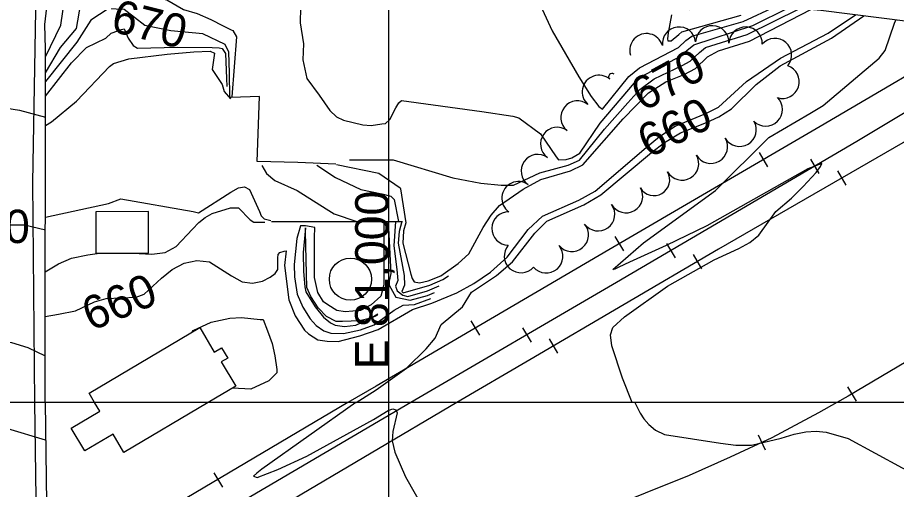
# Model space of a CAD drawing. Extents: x 79600 to 91800, y 75600 to 84400.
# Drawn here: x 80778 to 81304, y 79948 to 80231 of the extents above; entities that cross this region are included whole.
import ezdxf

# ---------------------------------------------------------------- set-up
doc = ezdxf.new("R2010")
doc.units = 0
for name, color, linetype in [('080-085$0$BLDG', 7, 'Continuous'), ('080-085$0$BRIDGE', 7, 'Continuous'), ('080-085$0$GRID', 7, 'Continuous'), ('080-085$0$INTER', 7, 'Continuous'), ('080-085$0$ROAD', 7, 'Continuous'), ('080-085$0$RR', 7, 'Continuous'), ('084-085$0$BLDG', 7, 'Continuous'), ('084-085$0$BRIDGE', 7, 'Continuous'), ('084-085$0$GRID', 7, 'Continuous'), ('084-085$0$INDEX', 7, 'Continuous'), ('084-085$0$INDXLBL', 7, 'Continuous'), ('084-085$0$INTER', 7, 'Continuous'), ('084-085$0$ROAD', 7, 'Continuous'), ('084-085$0$RR', 7, 'Continuous'), ('084-085$0$TREES', 7, 'Continuous'), ('084-085$0$WALL', 7, 'Continuous')]:
    doc.layers.add(name, color=color, linetype=linetype)

# ---------------------------------------------------------------- blocks, each defined once
blk = doc.blocks.new('080-085$0$RRTICK100')
blk.add_line((0, -5), (0, 5))
blk = doc.blocks.new('084-085$0$RRTICK100')
blk.add_line((0, -5), (0, 5))

msp = doc.modelspace()

# ---------------------------------------------------------------- linework, layer by layer
at = {"layer": '080-085$0$BLDG'}
msp.add_lwpolyline([(80891.93, 80000), (80841.45, 79970.02), (80834.93, 79981), (80818.04, 79970.97), (80809.87, 79984.73), (80826.89, 79994.84), (80823.83, 80000)], dxfattribs=at)
at = {"layer": '080-085$0$BRIDGE'}
msp.add_lwpolyline([(80794.27, 80000), (80799.15, 79622.66), (80809.1, 79617.3)], dxfattribs=at)
at = {"layer": '080-085$0$GRID'}
for p, q in [((85000, 80000), (80000, 80000)), ((81000, 80000), (81000, 76000))]:
    msp.add_line(p, q, dxfattribs=at)
at = {"layer": '080-085$0$INTER'}
for points in [[(80980.35, 80000), (80924.13, 79959.96), (80921.03, 79957.67), (80919.09, 79955.87), (80921.2, 79955.13), (80933.74, 79959.95), (80950.96, 79967.81), (80990.91, 79989.92), (80999.8, 79995.27), (81002.5, 79996.15), (81004.3, 79995.62), (81005.15, 79993.83), (81002.49, 79982.7), (81002.22, 79976.98), (81003.73, 79970.16), (81010.15, 79955.48), (81020.95, 79936.54)], [(81147.55, 80000), (81150.85, 79993.58), (81153.04, 79990.27), (81155.97, 79986.76), (81159.95, 79983.47), (81165.35, 79980.83), (81198.9, 79975.56), (81208.23, 79974.49), (81217.54, 79974.53), (81235.35, 79978.65), (81243.22, 79981.03), (81250.07, 79982.45), (81256.28, 79982.82), (81262.36, 79982.23), (81275.41, 79978.48), (81307.83, 79960.79), (81312.48, 79958.57), (81316.79, 79957.44), (81321.03, 79957.59), (81325.23, 79959.21), (81329.32, 79962.45), (81352.64, 80000)], [(80740.55, 79978.45), (80744.02, 79981.31), (80750.54, 79983.68), (80760.51, 79984.99), (80771.63, 79984.5), (80794.26, 79977.73)]]:
    msp.add_lwpolyline(points, dxfattribs=at)
at = {"layer": '080-085$0$ROAD'}
msp.add_lwpolyline([(80787.83, 80000), (80793.87, 79568.9)], dxfattribs=at)
at = {"layer": '080-085$0$RR'}
for points in [[(80975.7, 80000), (80797.75, 79894.73), (80795.65, 79893.57)], [(81013.36, 80000), (80804.59, 79877.35), (80795.92, 79872.52)], [(81040.96, 80000), (80938.17, 79939.28), (80849.99, 79888.18), (80802.77, 79860.87), (80796.12, 79857.17)], [(81268.73, 80000), (81257.79, 79993.81), (81229.73, 79978.93), (81204.85, 79967.29), (81180.25, 79956.34), (81100, 79924.15), (81057.87, 79907.06), (81023.8, 79892.96), (80981.1, 79876.57), (80937.71, 79859.46), (80887.08, 79839.65), (80833.26, 79818.28), (80803.08, 79806.73), (80796.8, 79804.19)]]:
    msp.add_lwpolyline(points, dxfattribs=at)
at = {"layer": '084-085$0$BLDG'}
msp.add_lwpolyline([(80824.64, 80089.5), (80856.23, 80089.68), (80856.09, 80114.56), (80824.5, 80114.37)], close=True, dxfattribs=at)
for points in [[(80823.83, 80000), (80820.52, 80005.57), (80886.88, 80044.97), (80895.6, 80030.29)], [(80895.6, 80030.29), (80899.97, 80032.89), (80903.67, 80026.65), (80899.77, 80024.33), (80908.41, 80009.79), (80891.93, 80000)]]:
    msp.add_lwpolyline(points, dxfattribs=at)
msp.add_circle((80977.16, 80074.01), 12.63, dxfattribs=at)
at = {"layer": '084-085$0$BRIDGE'}
msp.add_line((80794.27, 80000), (80794.39, 80213.7), dxfattribs=at)
msp.add_lwpolyline([(81766.65, 80121.22), (81781.3, 80117.87), (81800.73, 80113.1), (81805.45, 80104.58), (81800.73, 80113.1), (81731.15, 80129.35), (81729.26, 80129.75), (81639.91, 80150.45), (81629.49, 80153.14), (81598.96, 80161.96), (81555.61, 80173.37), (81512.1, 80185.23), (81467.37, 80198.31), (81439.59, 80205.46), (81412.11, 80211.39), (81385.55, 80216.85), (81360.67, 80221.26), (81325.41, 80226.72), (81295.5, 80230.5), (81259.17, 80235.05), (81233.22, 80237.62), (81205.14, 80239.73), (81190.18, 80240.93), (81180.42, 80235.58)], dxfattribs=at)
at = {"layer": '084-085$0$GRID'}
for p, q in [((81000, 84000), (81000, 80000)), ((85000, 80000), (80000, 80000))]:
    msp.add_line(p, q, dxfattribs=at)
at = {"layer": '084-085$0$INDEX'}
for points in [[(80905.67, 80182.95), (80904.97, 80182.92), (80904.62, 80197.8), (80904.26, 80210.2), (80902.14, 80214.81), (80888.67, 80221.18), (80869.53, 80222.95), (80853.93, 80226.14), (80841.53, 80235.71), (80831.96, 80236.06), (80821.68, 80229.33), (80813.17, 80216.22), (80794.39, 80192.49)], [(80968.76, 80142.81), (80994.29, 80137.57), (81006.95, 80128.74), (81007.16, 80128.19), (81010.38, 80107.69), (81009.04, 80102.94), (81008.51, 80095.69), (81013.33, 80077.07), (81014.08, 80074.36), (81015.34, 80072.5), (81018.51, 80071.89), (81023.77, 80072.93), (81031.38, 80076.1), (81041.73, 80083.42), (81048.05, 80089.29), (81056.77, 80104.98), (81061.6, 80112.4), (81066.52, 80118.1), (81080.67, 80128.05), (81091.38, 80133.72), (81109.07, 80139.02), (81116.42, 80142.53), (81140.67, 80170.11), (81155.81, 80185.74), (81166.21, 80192.28), (81177.12, 80196.85), (81184.02, 80200.39), (81191.25, 80207.36), (81197.8, 80211.02), (81216.27, 80216.77), (81253.19, 80235.64)], [(80794.3, 80051.66), (80802.27, 80053.03), (80812.32, 80055.11), (80823.72, 80060.49), (80830.68, 80062.34), (80848.81, 80063.18), (80853.45, 80064.99), (80863.95, 80074.51), (80870.27, 80079.75), (80877.5, 80083.56), (80885.16, 80085.25), (80892.65, 80084.3), (80905.92, 80075.97), (80912.2, 80072.42), (80918.53, 80071.59), (80924.38, 80072.87), (80929.08, 80075.13), (80932.13, 80077.44), (80933.71, 80079.71), (80933.76, 80086.89), (80933.89, 80088.78), (80934.84, 80089.97), (80937.53, 80090.86), (80938.59, 80091.04), (80937.64, 80082.28), (80940.21, 80061.61), (80944.15, 80052.02), (80949.6, 80043.5), (80952.04, 80041.14), (80957.61, 80037.7), (80963.32, 80036.73), (80969.87, 80036.67), (80982.86, 80040.03), (80993.79, 80043.88), (81014.3, 80055.72), (81026.03, 80059.56), (81040.91, 80065.86), (81051.17, 80071.4), (81061.13, 80078.12), (81071.08, 80087.15), (81083.65, 80103.75), (81092.29, 80111.78), (81114.02, 80121.4), (81123.91, 80126.73), (81154.5, 80152.99), (81162.37, 80159.47), (81171.81, 80165.76), (81190.2, 80173.46), (81197.71, 80177.24), (81214.65, 80192.55), (81234.98, 80206.48), (81263.58, 80221.52), (81279.95, 80232.45)], [(80739.06, 80099.09), (80743.54, 80101.74), (80761.21, 80106.65), (80781.83, 80106.65), (80794.33, 80103.52)]]:
    msp.add_lwpolyline(points, dxfattribs=at)
at = {"layer": '084-085$0$INTER'}
for points in [[(80794.39, 80212.18), (80793.95, 80226.67), (80796.66, 80249.05)], [(80794.38, 80197.74), (80803.5, 80212.94), (80812.94, 80224.28), (80815.61, 80239.29), (80816.49, 80242.6), (80818.73, 80246.3), (80825.04, 80249.96), (80830.48, 80251.59), (80840.9, 80250.72), (80852.86, 80244.3), (80867.14, 80241.67), (80877.08, 80235.66), (80885.41, 80233.4), (80893.43, 80229.74), (80900.91, 80225.97), (80905.68, 80223.59), (80906.6, 80223.06), (80908.87, 80219.41), (80906.04, 80183.27)], [(80794.38, 80207.26), (80803.55, 80226.39), (80806.73, 80248.43)], [(80947.4, 80246.42), (80947.05, 80227.65), (80949, 80215.21), (80948.6, 80205.64), (80951.05, 80194.39), (80958.4, 80184.31), (80964.91, 80175.25), (80968.81, 80171.46), (80973.11, 80169.32), (80984.69, 80166.48), (80989.7, 80166.25), (80996.04, 80167.12), (80998.1, 80167.36), (81000.88, 80169.7), (81004.38, 80176.75), (81006.22, 80179.83), (81007.88, 80181.22), (81055.9, 80174.6), (81074.51, 80171.75), (81078.11, 80170.74), (81091, 80161.2), (81100.49, 80147.32), (81101.82, 80145.67), (81106.5, 80145.74), (81109.93, 80146.77), (81114.59, 80149.52), (81126.91, 80167.57), (81147.37, 80191.68), (81153.08, 80196.45), (81173.6, 80207), (81183.09, 80214.55), (81218.33, 80226.11), (81240.1, 80236.94)], [(81090.9, 80238.56), (81098.18, 80222.86), (81114.05, 80195.39), (81121.47, 80183.63), (81126, 80177.49), (81128.27, 80175.91), (81144.03, 80195.51), (81150.4, 80200.83), (81173.84, 80213.03), (81178.12, 80217.16), (81181.86, 80219.73), (81212.59, 80228.51), (81232.36, 80237.68)], [(80976.57, 80145.62), (80997.28, 80145.59), (81002.71, 80145.62), (81038.46, 80134.86), (81055.38, 80131.54), (81067.51, 80130.37), (81074.88, 80130.44), (81090.79, 80137.87), (81107.59, 80142.35), (81114.5, 80145.42), (81129.51, 80163.91), (81143.53, 80179.76), (81150.7, 80187.85), (81159.16, 80194.25), (81175.97, 80202.21), (81180.83, 80204.72), (81186.29, 80209.98), (81190.06, 80212.94), (81215.05, 80220.69), (81246.54, 80236.3)], [(80980.61, 80000), (80992.67, 80007.67), (81010.73, 80020.62), (81022.63, 80032.26), (81027.92, 80038.69), (81031.59, 80046.81), (81044.31, 80057.45), (81049.83, 80066.24), (81064.75, 80076.29), (81074.29, 80084.31), (81087.7, 80101.64), (81094.98, 80108.78), (81117.03, 80118.61), (81127.16, 80124.64), (81157.56, 80149.94), (81165.41, 80155.98), (81175.07, 80161.67), (81190.63, 80167.9), (81198.03, 80171.28), (81205.55, 80176.17), (81220.28, 80190.74), (81234.75, 80201.99), (81265.55, 80218.6), (81284.83, 80231.84)], [(81146.04, 80000), (81140.17, 80014.68), (81133.82, 80033.95), (81133.14, 80040.56), (81134.4, 80044.98), (81141.35, 80051.42), (81167.15, 80069.73), (81195.14, 80085.68), (81209.91, 80092.33), (81216.54, 80095.98), (81221.97, 80100.33), (81232.05, 80114.67), (81241.44, 80122.49), (81248.55, 80129.55), (81256.3, 80138.06), (81259.01, 80141.51), (81259.75, 80143.42), (81251.32, 80140.2), (81190.76, 80105.94), (81166.4, 80094.23), (81144.43, 80084.24), (81138.06, 80081.11), (81135.64, 80080.04), (81134.43, 80079.79), (81152.89, 80095.82), (81195.97, 80127.18), (81227.9, 80159.03), (81252.56, 80173.28), (81260.5, 80178.26), (81294.16, 80206.56), (81297.74, 80211.07), (81303.23, 80227.55), (81304.02, 80229.43)], [(81169.62, 80232.63), (81167.65, 80221.81), (81167.17, 80218.13), (81167.48, 80216.96), (81169.41, 80216.88), (81174.03, 80220.76), (81175.71, 80222.39), (81211.36, 80232.42)], [(80794.37, 80183.83), (80809.98, 80203.82), (80819.02, 80213.03), (80830.53, 80218.6), (80833.83, 80221.56), (80837.72, 80223.02), (80839.92, 80223.78), (80841.66, 80224.12), (80843.91, 80218.51), (80846.97, 80214.06), (80849.58, 80212.48), (80873.59, 80213.08), (80894.37, 80212.88), (80898.48, 80212.79), (80900.29, 80212.4), (80902.37, 80209.38), (80902.98, 80194.36), (80903.12, 80189.65)], [(80794.36, 80166.19), (80797.93, 80168.39), (80812.97, 80180.78), (80832.87, 80201.61), (80835.12, 80203.28), (80844.39, 80206.05), (80867.42, 80208.91), (80883.29, 80210.44), (80893.04, 80210.81), (80895.61, 80209.63), (80894.37, 80199.67), (80900.22, 80190.77), (80901.41, 80186.56), (80905.33, 80182.21)], [(80738.01, 80175.31), (80747.47, 80177.3), (80766.12, 80177.3), (80778.88, 80175.33), (80794.36, 80171.21)], [(80924.17, 80142.21), (80926.93, 80137.37), (80931.91, 80133.21), (80945.24, 80127.1), (80962.71, 80116.15), (80967.38, 80113.12), (80981.05, 80108.52)], [(80957.04, 80142.29), (80968.19, 80135.07), (80983.46, 80127.73), (80995.9, 80125.19), (81001.31, 80123.86), (81003.35, 80121.76), (81006.07, 80108.52)], [(80794.33, 80111.19), (80832.17, 80119.34), (80839.64, 80122.12), (80882.87, 80114.62), (80886.18, 80113.86), (80905.46, 80126.16), (80910.08, 80128.75), (80913.76, 80129.41), (80916.75, 80127.8), (80922.74, 80114.66), (80923.67, 80112.06), (80925.52, 80110.2), (80929.52, 80109.25)], [(80846.81, 80089.62), (80858.19, 80089.06), (80866.06, 80090.03), (80872.63, 80093.59), (80882.47, 80103.9), (80886.27, 80107.94), (80890.03, 80110.97), (80894.39, 80113.41), (80905.27, 80116.86), (80910.02, 80116.77), (80917.18, 80109.59), (80919.26, 80108.12), (80925.88, 80108.16)], [(80997.12, 80108.52), (80997.12, 80070.61), (80995.32, 80063.89), (80989.67, 80058.66), (80983.26, 80055.22), (80974.04, 80054.44), (80969.09, 80055.28), (80963.58, 80058.58), (80961.08, 80060.46), (80957.7, 80065.96), (80955.63, 80075.07), (80955.69, 80100.28), (80955.88, 80103.85), (80955.9, 80105.03), (80950.34, 80106.02), (80947.22, 80105.96), (80945.14, 80098.43), (80943.46, 80082.75), (80943.61, 80075.49), (80945.18, 80064.99), (80948.56, 80057.29), (80953.08, 80050.12), (80956.56, 80046.13), (80961.33, 80042.93), (80965.34, 80041.68), (80972.96, 80041.38), (80983.27, 80043.64), (80991.36, 80046.62), (81003.45, 80055.35), (81008.74, 80058.4), (81015.65, 80058.85), (81025.4, 80062.43)], [(80999.8, 80108.52), (81001.43, 80077.34), (81000.35, 80072.79), (81000.39, 80070.35), (81004.47, 80063.2), (81012.9, 80061.31), (81023.36, 80064.22), (81027.57, 80065.96)], [(81004.24, 80108.52), (81003.14, 80094.08), (81005.02, 80079.76), (81005.56, 80073.3), (81004.16, 80069.73), (81005.13, 80067.06), (81008.56, 80064.39), (81011.65, 80063.7), (81023.37, 80067.1), (81030.31, 80069.95)], [(81007.9, 80108.52), (81006.4, 80102.64), (81005.84, 80095.55), (81009.39, 80076.3), (81009.68, 80070.5), (81007.95, 80066.7), (81008.85, 80065.72), (81024.81, 80070.47), (81032.55, 80073.72), (81036.05, 80076.03)], [(80794.31, 80078.32), (80802.16, 80083.15), (80810.09, 80086.5), (80819.76, 80088.5), (80826.71, 80089.51)], [(80882.27, 80042.23), (80882.98, 80043.27), (80893.79, 80048.2), (80904.84, 80050.67), (80911.98, 80051.05), (80923.13, 80049.82), (80924.97, 80049.89), (80927.49, 80043.07), (80930.26, 80035.37), (80931.89, 80028.11), (80933.15, 80019.73), (80933.14, 80017.77)], [(80740.05, 80027.69), (80742.56, 80029.13), (80762.2, 80036.98), (80773.98, 80035.99), (80783.79, 80033.05), (80794.29, 80028.08)], [(80933.14, 80017.77), (80928.36, 80012.94), (80917.39, 80008.12), (80906.5, 80008.65)]]:
    msp.add_lwpolyline(points, dxfattribs=at)
msp.add_lwpolyline([(80993.58, 80053.02), (80990.1, 80050.78), (80982.81, 80048.93), (80972.39, 80048.71), (80968.62, 80048.7), (80962.79, 80051.64), (80957.75, 80056.88), (80953.35, 80063.51), (80951.01, 80069.07), (80950.15, 80102.39), (80950.16, 80103.79), (80950.17, 80104.86), (80948.92, 80089.93), (80949.08, 80078.55), (80949.87, 80069.44), (80950.44, 80066.35), (80956.06, 80057.39), (80961.08, 80051.13), (80965.31, 80047.85), (80968.09, 80046.42), (80973.56, 80045.6), (80980.5, 80046.46), (80993.14, 80052.5)], close=True, dxfattribs=at)
at = {"layer": '084-085$0$ROAD'}
msp.add_lwpolyline([(80821.88, 80281.94), (80812.42, 80280.56), (80804.64, 80276.89), (80798.08, 80271.54), (80794.27, 80266.66), (80790.76, 80261.62), (80788.78, 80258.26), (80786.61, 80131.89), (80787.83, 80000)], dxfattribs=at)
at = {"layer": '084-085$0$RR'}
for points in [[(81353.96, 80221.56), (81258.78, 80165.61), (81132.02, 80091.62), (80992.61, 80009.84), (80975.7, 80000)], [(81384.18, 80218.68), (81280.76, 80156.62), (81136.62, 80071.94), (81013.36, 80000)], [(81401.58, 80209.54), (81318.61, 80161.85), (81197.8, 80091.99), (81084.62, 80025.65), (81040.96, 80000)], [(81549.19, 80175.12), (81525.4, 80157.31), (81495.21, 80136.38), (81464.7, 80117.12), (81417.72, 80088.54), (81354.73, 80050.78), (81275.57, 80003.85), (81268.73, 80000)]]:
    msp.add_lwpolyline(points, dxfattribs=at)
at = {"layer": '084-085$0$TREES'}
for centre, radius, start, end in [((81174.11, 80215.27), 10, 6.0952, 186.0952), ((81194.05, 80215.98), 10, 357.948, 177.948), ((81214.04, 80215.26), 10, 357.948, 177.948), ((81154.6, 80211.3), 10, 16.9362, 196.9362), ((81231.64, 80208.41), 10, 319.5108, 139.5108), ((81236.21, 80192.39), 10, 252.372, 72.372), ((81126.09, 80186.33), 10, 49.2435, 229.2435), ((81133.92, 80195.39), 1.98, 48.9673, 228.9673), ((81113.28, 80170.97), 10, 51.094, 231.094), ((81226.1, 80175.8), 10, 224.9054, 44.9054), ((81101.13, 80155.09), 10, 54.0488, 234.0488), ((81210.44, 80163.61), 10, 210.8636, 30.8636), ((81193.21, 80153.44), 10, 210.2475, 30.2475), ((81089.47, 80138.84), 10, 54.6354, 234.6354), ((81175.94, 80143.36), 10, 210.2475, 30.2475), ((81159.15, 80133.57), 9.43, 210.2475, 30.2475), ((81077.9, 80122.53), 10, 54.6355, 234.6355), ((81142.36, 80123.78), 10, 210.2475, 30.2475), ((81125.62, 80112.89), 10, 215.8777, 35.8777), ((81071.95, 80104.38), 10, 89.0875, 269.0875), ((81109.86, 80100.59), 10, 220.0756, 40.0756), ((81079.35, 80087.83), 10, 139.0731, 319.0731), ((81094.56, 80087.71), 10, 220.0623, 40.0623)]:
    msp.add_arc(centre, radius, start, end, dxfattribs=at)
at = {"layer": '084-085$0$WALL'}
msp.add_line((80929.78, 80108.52), (81008.47, 80108.52), dxfattribs=at)
msp.add_lwpolyline([(80968.41, 80142.88), (80945.73, 80143.95), (80921.28, 80144.66), (80922.69, 80183.63), (80905.71, 80182.95)], dxfattribs=at)

# ---------------------------------------------------------------- block references
at = {"layer": '080-085$0$RR'}
for p, rotation in [((81223.67, 79976.09), -154.91632561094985), ((80897.92, 79953.52), -149.59038382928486)]:
    msp.add_blockref('080-085$0$RRTICK100', p, dxfattribs=dict(at, rotation=rotation))
at = {"layer": '084-085$0$RR'}
for p, rotation in [((81224.58, 80145.65), -149.72799508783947), ((81255.42, 80141.74), -149.5650033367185), ((81271.61, 80134.67), -149.95959955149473), ((81138.22, 80095.24), -149.72799508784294), ((81169.2, 80091.08), -149.56500333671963), ((81185.08, 80084.53), -149.62227715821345), ((81051.95, 80044.65), -149.6034003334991), ((81082.89, 80040.58), -149.73131990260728), ((81098.81, 80033.96), -149.62227715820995), ((81277.68, 80005.1), -149.3399092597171)]:
    msp.add_blockref('084-085$0$RRTICK100', p, dxfattribs=dict(at, rotation=rotation))

# ---------------------------------------------------------------- texts
at = {"layer": '080-085$0$GRID'}
msp.add_text('E 81,000', height=20, rotation=90, dxfattribs=at).set_placement((81000, 80020))
at = {"layer": '084-085$0$INDXLBL'}
for s, rotation, p in [('670', 345.9691, (80832.8, 80222.84)), ('670', 28.6964, (81152.6, 80174.21)), ('660', 26.0864, (81155.76, 80146.33)), ('660', 22.6118, (80821.72, 80042.63))]:
    msp.add_text(s, height=20, rotation=rotation, dxfattribs=at).set_placement(p)
msp.add_text('680', height=20, dxfattribs=at).set_placement((80740.41, 80095.66))

doc.saveas('drawing.dxf')
